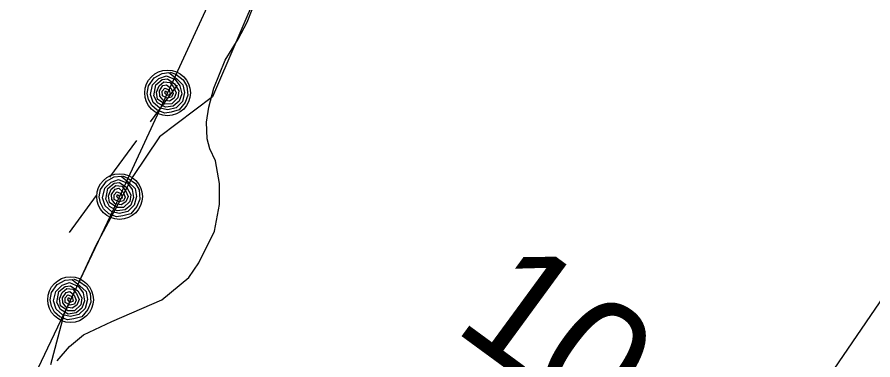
# Model space of a CAD drawing. Extents: x 3905714 to 3926767, y 183354 to 205755.
# Drawn here: x 3917427.9 to 3917727.7, y 195973.7 to 196093.7 of the extents above; entities that cross this region are included whole.
import ezdxf

# ---------------------------------------------------------------- set-up
doc = ezdxf.new("R2010")
doc.units = 0
for name, color, linetype in [('V-RIVR-EDGE', 7, 'Continuous'), ('V-RRAP-FSHR', 7, 'Continuous'), ('V-STRM-FMON', 7, 'Continuous'), ('V-TOPO-MINR', 7, 'Continuous'), ('V-TOPO-SHOR', 7, 'Continuous'), ('V-WETL-SWMP', 7, 'Continuous')]:
    doc.layers.add(name, color=color, linetype=linetype)

msp = doc.modelspace()

# ---------------------------------------------------------------- linework, layer by layer
at = {"layer": 'V-RIVR-EDGE'}
msp.add_lwpolyline([(3917628.53, 196260.82), (3917623.58, 196252.57), (3917595.7, 196220.05), (3917576.19, 196206.11), (3917559.46, 196179.16), (3917551.1, 196164.29), (3917531.58, 196130.84), (3917513, 196104.82), (3917496.27, 196065.8), (3917477.69, 196051.86), (3917468.4, 196037.92), (3917455.39, 196013.76), (3917444.24, 195989.6), (3917439.59, 195971.95)], dxfattribs=at)
at = {"layer": 'V-RRAP-FSHR'}
for points in [[(3917924.36, 196451.91), (3917892.42, 196427.82), (3917860.49, 196403.73), (3917827.36, 196381.44), (3917792.77, 196361.35), (3917758.18, 196341.26), (3917723.59, 196321.18), (3917689.36, 196301.36), (3917656.68, 196277.52), (3917624.32, 196254.13), (3917591.95, 196230.5), (3917563.66, 196202.84), (3917539.52, 196170.95), (3917515.38, 196139.56), (3917497.3, 196103.53), (3917480.56, 196067.2), (3917463.74, 196030.91), (3917446.57, 195994.78), (3917429.39, 195958.66)], [(3917481.47, 196074.47), (3917483.41, 196073.7), (3917486.08, 196071.83), (3917487.37, 196069.59), (3917487.67, 196066.39), (3917486.71, 196063.81), (3917484.62, 196061.23), (3917481.81, 196060.46), (3917479.57, 196060.07), (3917476.93, 196061.13), (3917475.02, 196062.78), (3917473.92, 196064.87), (3917473.47, 196067.04), (3917473.89, 196069.62), (3917475.88, 196072.47), (3917478.66, 196074.02), (3917481.04, 196074.31), (3917483.81, 196072.13), (3917485.96, 196070.08), (3917486.46, 196067.33), (3917485.75, 196064.18), (3917483.53, 196062.02), (3917480.61, 196061.27), (3917477.87, 196061.82), (3917475.55, 196063.86), (3917474.6, 196066.68), (3917475.34, 196070.04), (3917477.55, 196072.25), (3917480.18, 196073.2), (3917483.27, 196071.87), (3917484.92, 196069.65), (3917485.51, 196066.87), (3917484.6, 196064.26), (3917482.54, 196062.6), (3917479.82, 196062.15), (3917477.09, 196063.7), (3917475.73, 196066.19), (3917476.48, 196070), (3917478.65, 196071.84), (3917480.54, 196072.09), (3917483.05, 196070.35), (3917484.52, 196067.87), (3917484.18, 196065.45), (3917482.01, 196063.33), (3917479.64, 196063.29), (3917477.1, 196065.05), (3917476.75, 196067.43), (3917477.63, 196069.7), (3917479.27, 196071.1), (3917481.32, 196070.86), (3917482.63, 196069.36), (3917483.6, 196067.27), (3917482.83, 196065.33), (3917481.21, 196064.25), (3917479.05, 196064.6), (3917477.88, 196066.11), (3917477.75, 196067.87), (3917478.96, 196069.73), (3917480.25, 196070.07), (3917481.78, 196068.78), (3917482.51, 196067), (3917481.93, 196065.68), (3917480.41, 196065.32), (3917478.75, 196066.18), (3917478.7, 196067.82), (3917479.56, 196068.84), (3917481.09, 196068.26), (3917481.52, 196066.68), (3917480.42, 196066.25), (3917479.65, 196067.09), (3917479.81, 196067.92), (3917480.59, 196067.24)], [(3917464.74, 196038.16), (3917466.67, 196037.38), (3917469.32, 196035.47), (3917470.58, 196033.21), (3917470.85, 196030.01), (3917469.85, 196027.44), (3917467.73, 196024.89), (3917464.92, 196024.15), (3917462.67, 196023.79), (3917460.04, 196024.88), (3917458.15, 196026.55), (3917457.08, 196028.65), (3917456.66, 196030.83), (3917457.1, 196033.4), (3917459.13, 196036.23), (3917461.92, 196037.75), (3917464.31, 196038.01), (3917467.05, 196035.8), (3917469.17, 196033.72), (3917469.65, 196030.97), (3917468.9, 196027.83), (3917466.65, 196025.69), (3917463.72, 196024.98), (3917460.99, 196025.56), (3917458.7, 196027.62), (3917457.77, 196030.46), (3917458.56, 196033.81), (3917460.79, 196035.99), (3917463.43, 196036.91), (3917466.51, 196035.54), (3917468.14, 196033.31), (3917468.69, 196030.52), (3917467.75, 196027.92), (3917465.67, 196026.28), (3917462.94, 196025.86), (3917460.23, 196027.45), (3917458.9, 196029.96), (3917459.7, 196033.76), (3917461.89, 196035.57), (3917463.78, 196035.8), (3917466.28, 196034.03), (3917467.71, 196031.53), (3917467.34, 196029.12), (3917465.15, 196027.02), (3917462.78, 196027.01), (3917460.25, 196028.79), (3917459.93, 196031.18), (3917460.84, 196033.44), (3917462.5, 196034.82), (3917464.55, 196034.56), (3917465.84, 196033.04), (3917466.78, 196030.94), (3917466, 196029.01), (3917464.35, 196027.95), (3917462.2, 196028.32), (3917461.05, 196029.84), (3917460.95, 196031.61), (3917462.18, 196033.45), (3917463.47, 196033.78), (3917464.98, 196032.47), (3917465.69, 196030.68), (3917465.1, 196029.38), (3917463.58, 196029.03), (3917461.92, 196029.91), (3917461.89, 196031.55), (3917462.76, 196032.56), (3917464.29, 196031.96), (3917464.7, 196030.37), (3917463.6, 196029.96), (3917462.83, 196030.81), (3917463, 196031.64), (3917463.77, 196030.95)], [(3917447.57, 196002.04), (3917449.49, 196001.25), (3917452.15, 195999.34), (3917453.41, 195997.09), (3917453.67, 195993.89), (3917452.68, 195991.32), (3917450.55, 195988.76), (3917447.74, 195988.02), (3917445.5, 195987.67), (3917442.87, 195988.75), (3917440.98, 195990.43), (3917439.9, 195992.53), (3917439.48, 195994.7), (3917439.93, 195997.28), (3917441.95, 196000.11), (3917444.75, 196001.63), (3917447.14, 196001.88), (3917449.88, 195999.67), (3917452, 195997.6), (3917452.47, 195994.85), (3917451.73, 195991.7), (3917449.48, 195989.56), (3917446.55, 195988.85), (3917443.81, 195989.44), (3917441.52, 195991.5), (3917440.6, 195994.33), (3917441.39, 195997.69), (3917443.62, 195999.86), (3917446.26, 196000.78), (3917449.33, 195999.42), (3917450.96, 195997.18), (3917451.52, 195994.39), (3917450.57, 195991.8), (3917448.5, 195990.16), (3917445.77, 195989.74), (3917443.06, 195991.32), (3917441.72, 195993.83), (3917442.52, 195997.63), (3917444.71, 195999.44), (3917446.61, 195999.68), (3917449.1, 195997.9), (3917450.54, 195995.41), (3917450.17, 195992.99), (3917447.97, 195990.89), (3917445.6, 195990.89), (3917443.08, 195992.67), (3917442.76, 195995.06), (3917443.67, 195997.31), (3917445.33, 195998.69), (3917447.38, 195998.43), (3917448.66, 195996.92), (3917449.61, 195994.81), (3917448.82, 195992.89), (3917447.18, 195991.82), (3917445.03, 195992.2), (3917443.87, 195993.72), (3917443.77, 195995.48), (3917445, 195997.33), (3917446.29, 195997.65), (3917447.81, 195996.35), (3917448.51, 195994.56), (3917447.93, 195993.25), (3917446.4, 195992.9), (3917444.75, 195993.79), (3917444.71, 195995.42), (3917445.58, 195996.43), (3917447.12, 195995.84), (3917447.53, 195994.25), (3917446.42, 195993.83), (3917445.66, 195994.68), (3917445.83, 195995.51), (3917446.6, 195994.82)]]:
    msp.add_lwpolyline(points, dxfattribs=at)
for centre in [(3917480.56, 196067.2), (3917463.74, 196030.91), (3917446.57, 195994.78)]:
    msp.add_circle(centre, 8, dxfattribs=at)
at = {"layer": 'V-TOPO-MINR'}
msp.add_lwpolyline([(3917170.81, 195157.46), (3917352.14, 195422.16), (3917613.73, 195823.67), (3917768.3, 196049.71), (3917979.36, 196326.3), (3918356.88, 196808.12), (3918386.6, 196840.83), (3918609.55, 197165.01), (3918847.36, 197501.09), (3918954.37, 197652.77), (3918978.15, 197688.46)], dxfattribs=at)
at = {"layer": 'V-TOPO-SHOR'}
msp.add_lwpolyline([(3917441.94, 195973.42), (3917446.16, 195978.33), (3917451.12, 195982.5), (3917461.01, 195987.13), (3917478.57, 195994.67), (3917487.99, 196002.51), (3917491.48, 196007.67), (3917496.97, 196018.74), (3917498.75, 196028.1), (3917498.8, 196035.5), (3917497.36, 196043.41), (3917495.41, 196047.61), (3917494.45, 196051.07), (3917494.23, 196056.99), (3917495, 196062.17), (3917496.77, 196068.82), (3917500.77, 196078.66), (3917505.26, 196086.04), (3917508.5, 196091.94), (3917510.25, 196096.37)], dxfattribs=at)
at = {"layer": 'V-WETL-SWMP'}
for p, q in [((3917508.5, 196091.94), (3917510.25, 196096.37)), ((3917505.26, 196086.04), (3917508.5, 196091.94)), ((3917500.77, 196078.66), (3917505.26, 196086.04)), ((3917496.77, 196068.82), (3917500.77, 196078.66)), ((3917483.92, 196069.93), (3917474.46, 196057.03)), ((3917495, 196062.17), (3917496.77, 196068.82)), ((3917494.23, 196056.99), (3917495, 196062.17)), ((3917494.45, 196051.07), (3917494.23, 196056.99)), ((3917469.73, 196050.57), (3917460.28, 196037.67)), ((3917495.41, 196047.61), (3917494.45, 196051.07)), ((3917497.36, 196043.41), (3917495.41, 196047.61)), ((3917498.79, 196035.5), (3917497.36, 196043.41)), ((3917498.75, 196028.1), (3917498.79, 196035.5)), ((3917455.55, 196031.21), (3917446.09, 196018.31)), ((3917496.97, 196018.74), (3917498.75, 196028.1)), ((3917491.48, 196007.67), (3917496.97, 196018.74)), ((3917487.99, 196002.51), (3917491.48, 196007.67)), ((3917478.57, 195994.67), (3917487.99, 196002.51)), ((3917461.01, 195987.13), (3917478.57, 195994.67)), ((3917451.12, 195982.5), (3917461.01, 195987.13)), ((3917446.16, 195978.33), (3917451.12, 195982.5)), ((3917441.94, 195973.42), (3917446.16, 195978.33))]:
    msp.add_line(p, q, dxfattribs=at)

# ---------------------------------------------------------------- texts
at = {"layer": 'V-STRM-FMON'}
msp.add_text('10.42R', height=42, rotation=323.7595, dxfattribs=at).set_placement((3917580.11, 195984.54))

doc.saveas('drawing.dxf')
